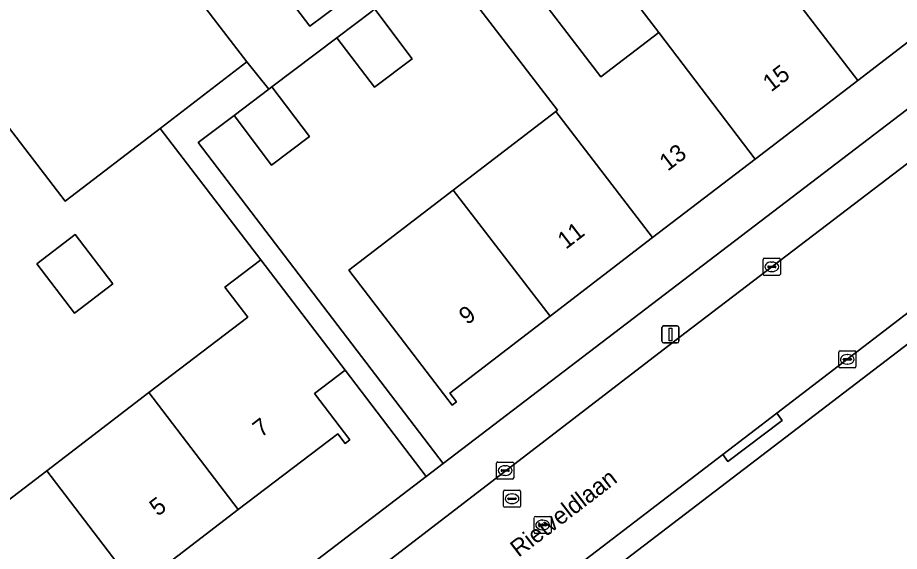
# Model space of a CAD drawing. Extents: x 159352 to 160617, y 385888 to 387323.
# Drawn here: x 160221.8 to 160273.3, y 386531.5 to 386562.7 of the extents above; entities that cross this region are included whole.
import ezdxf

# ---------------------------------------------------------------- set-up
doc = ezdxf.new("R2010")
doc.units = 0
for name, color, linetype in [('IMGEO_Erf', 7, 'Continuous'), ('IMGEO_Kolk', 7, 'Continuous'), ('IMGEO_Lichtmast', 7, 'Continuous'), ('IMGEO_Openbare_ruimte_label', 7, 'Continuous'), ('IMGEO_Pand', 7, 'Continuous'), ('IMGEO_Pand_nummerreeks', 7, 'Continuous'), ('IMGEO_Rijbaan_lokaal_open', 7, 'Continuous'), ('IMGEO_Rioolput', 7, 'Continuous'), ('IMGEO_Voetpad_open', 7, 'Continuous')]:
    doc.layers.add(name, color=color, linetype=linetype)

msp = doc.modelspace()

# ---------------------------------------------------------------- linework, layer by layer
at = {"layer": 'IMGEO_Erf'}
for points in [[(160233.898, 386546.919), (160236.007, 386548.524), (160230.121, 386556.199), (160224.579, 386551.949), (160214.609, 386564.95), (160225.217, 386573.085), (160226.882, 386570.914), (160231.27, 386574.055), (160227.457, 386578.994), (160229.971, 386580.935), (160232.485, 386582.875), (160229.625, 386586.941), (160226.723, 386584.69), (160224.958, 386586.966), (160227.861, 386589.216), (160225.017, 386592.93), (160222.114, 386590.679), (160220.35, 386592.955), (160223.253, 386595.205), (160220.408, 386598.918)], [(160280.874, 386566.065), (160268.192, 386582.619), (160260.447, 386576.685), (160262.661, 386573.783), (160260.634, 386572.237), (160258.419, 386575.14), (160253.917, 386571.711), (160252.987, 386572.931), (160251.362, 386571.692), (160248.865, 386569.788), (160248.18, 386569.265), (160255.889, 386559.212), (160259.263, 386561.799), (160257.845, 386563.658), (160263.832, 386568.249)], [(160276.704, 386563.461), (160270.897, 386559.008), (160264.902, 386554.41), (160258.907, 386549.813), (160252.911, 386545.215), (160247.057, 386540.726), (160247.451, 386540.212), (160247.194, 386540.015), (160244.151, 386543.983), (160241.143, 386547.904), (160247.254, 386552.591), (160253.25, 386557.189), (160253.341, 386557.259), (160245.628, 386567.319)], [(160242.661, 386563.172), (160244.856, 386560.273), (160242.647, 386558.602), (160240.453, 386561.501), (160236.648, 386558.622), (160238.843, 386555.723), (160236.634, 386554.052), (160234.44, 386556.951), (160232.347, 386555.366), (160246.671, 386536.612), (160280.38, 386562.359)], [(160287.021, 386553.687), (160228.049, 386508.603)], [(160217.514, 386531.618), (160223.491, 386536.184), (160229.468, 386540.749), (160235.239, 386545.157), (160233.898, 386546.919)], [(160220.584, 386516.686), (160245.678, 386535.853), (160240.933, 386542.066), (160239.15, 386540.704), (160241.218, 386537.996), (160240.938, 386537.783), (160240.506, 386538.349), (160234.691, 386533.908), (160228.714, 386529.342), (160222.737, 386524.777), (160216.941, 386520.35)]]:
    msp.add_lwpolyline(points, dxfattribs=at)
msp.add_lwpolyline([(160222.914, 386548.284), (160225.159, 386549.995), (160227.353, 386547.116), (160225.108, 386545.405)], close=True, dxfattribs=at)
at = {"layer": 'IMGEO_Kolk'}
for p, q in [((160265.372, 386547.681), (160265.372, 386548.533)), ((160265.447, 386548.607), (160266.299, 386548.607)), ((160266.373, 386548.533), (160266.373, 386547.681)), ((160265.631, 386548.101), (160265.631, 386548.113)), ((160266.069, 386548.064), (160265.671, 386548.064)), ((160265.674, 386548.15), (160266.072, 386548.15)), ((160265.86, 386548.387), (160265.885, 386548.387)), ((160266.115, 386548.113), (160266.115, 386548.101)), ((160266.299, 386547.607), (160265.447, 386547.607)), ((160265.883, 386547.827), (160265.858, 386547.827)), ((160269.784, 386542.271), (160269.784, 386543.123)), ((160269.859, 386543.197), (160270.711, 386543.197)), ((160270.272, 386542.977), (160270.297, 386542.977)), ((160270.785, 386543.123), (160270.785, 386542.271)), ((160270.043, 386542.691), (160270.043, 386542.703)), ((160270.481, 386542.654), (160270.083, 386542.654)), ((160270.086, 386542.74), (160270.484, 386542.74)), ((160270.295, 386542.417), (160270.27, 386542.417)), ((160270.527, 386542.703), (160270.527, 386542.691)), ((160270.711, 386542.197), (160269.859, 386542.197)), ((160249.861, 386536.693), (160250.713, 386536.693)), ((160249.786, 386535.767), (160249.786, 386536.619)), ((160250.045, 386536.187), (160250.045, 386536.199)), ((160250.483, 386536.15), (160250.085, 386536.15)), ((160250.088, 386536.236), (160250.486, 386536.236)), ((160250.274, 386536.473), (160250.299, 386536.473)), ((160250.529, 386536.199), (160250.529, 386536.187)), ((160250.787, 386536.619), (160250.787, 386535.767)), ((160250.713, 386535.693), (160249.861, 386535.693)), ((160250.297, 386535.913), (160250.272, 386535.913))]:
    msp.add_line(p, q, dxfattribs=at)
for points in [[(160265.372, 386547.681), (160265.372, 386548.533)], [(160265.447, 386548.607), (160266.299, 386548.607)], [(160266.373, 386548.533), (160266.373, 386547.681)], [(160266.299, 386547.607), (160265.447, 386547.607)], [(160269.784, 386542.271), (160269.784, 386543.123)], [(160269.859, 386543.197), (160270.711, 386543.197)], [(160270.785, 386543.123), (160270.785, 386542.271)], [(160270.711, 386542.197), (160269.859, 386542.197)], [(160249.861, 386536.693), (160250.713, 386536.693)], [(160249.786, 386535.767), (160249.786, 386536.619)], [(160250.787, 386536.619), (160250.787, 386535.767)], [(160250.713, 386535.693), (160249.861, 386535.693)]]:
    msp.add_lwpolyline(points, dxfattribs=at)
for centre, radius, start, end in [((160265.449, 386548.531), 0.0765, 91.552, 178.448), ((160265.449, 386548.531), 0.0765, 91.552, 178.448), ((160266.297, 386548.531), 0.0765, 1.552, 88.448), ((160266.297, 386548.531), 0.0765, 1.552, 88.448), ((160265.671, 386548.11), 0.0403, 85.8775, 175.7526), ((160265.668, 386548.1), 0.0366, 178.938, 274.7102), ((160266.072, 386548.107), 0.043, 264.8664, 352.4533), ((160266.076, 386548.112), 0.0386, 1.7309, 96.639), ((160265.449, 386547.683), 0.0765, 181.552, 268.448), ((160265.449, 386547.683), 0.0765, 181.552, 268.448), ((160266.297, 386547.683), 0.0765, 271.552, 358.448), ((160266.297, 386547.683), 0.0765, 271.552, 358.448), ((160269.861, 386543.121), 0.0765, 91.552, 178.448), ((160269.861, 386543.121), 0.0765, 91.552, 178.448), ((160270.709, 386543.121), 0.0765, 1.552, 88.448), ((160270.709, 386543.121), 0.0765, 1.552, 88.448), ((160270.083, 386542.7), 0.0403, 85.8775, 175.7526), ((160270.08, 386542.69), 0.0366, 178.938, 274.7102), ((160270.484, 386542.697), 0.043, 264.8664, 352.4533), ((160270.488, 386542.702), 0.0386, 1.7309, 96.639), ((160269.861, 386542.273), 0.0765, 181.552, 268.448), ((160269.861, 386542.273), 0.0765, 181.552, 268.448), ((160270.709, 386542.273), 0.0765, 271.552, 358.448), ((160270.709, 386542.273), 0.0765, 271.552, 358.448), ((160249.863, 386536.617), 0.0765, 91.552, 178.448), ((160249.863, 386536.617), 0.0765, 91.552, 178.448), ((160250.711, 386536.617), 0.0765, 1.552, 88.448), ((160250.711, 386536.617), 0.0765, 1.552, 88.448), ((160250.085, 386536.196), 0.0403, 85.8775, 175.7526), ((160250.082, 386536.186), 0.0366, 178.938, 274.7102), ((160250.486, 386536.193), 0.043, 264.8664, 352.4533), ((160250.49, 386536.198), 0.0386, 1.7309, 96.639), ((160249.863, 386535.769), 0.0765, 181.552, 268.448), ((160249.863, 386535.769), 0.0765, 181.552, 268.448), ((160250.711, 386535.769), 0.0765, 271.552, 358.448), ((160250.711, 386535.769), 0.0765, 271.552, 358.448)]:
    msp.add_arc(centre, radius, start, end, dxfattribs=at)
for centre, major_axis, ratio, start_param, end_param in [((160265.859, 386548.107), (-0.387, 0.002), 0.722429, 4.712389, 7.853982), ((160265.884, 386548.107), (-0.39, 0.002), 0.717154, 1.570796, 4.712389), ((160270.271, 386542.697), (-0.387, 0.002), 0.722429, 4.712389, 7.853982), ((160270.296, 386542.697), (-0.39, 0.002), 0.717154, 1.570796, 4.712389), ((160250.273, 386536.193), (-0.387, 0.002), 0.722429, 4.712389, 7.853982), ((160250.298, 386536.193), (-0.39, 0.002), 0.717154, 1.570796, 4.712389)]:
    msp.add_ellipse(centre, major_axis=major_axis, ratio=ratio, start_param=start_param, end_param=end_param, dxfattribs=at)
at = {"layer": 'IMGEO_Lichtmast'}
for p, q in [((160259.45, 386543.752), (160259.45, 386544.552)), ((160259.45, 386544.552), (160259.45, 386543.752)), ((160259.55, 386544.652), (160260.34, 386544.652)), ((160260.34, 386544.652), (160259.55, 386544.652)), ((160260.44, 386544.552), (160260.44, 386543.752)), ((160260.44, 386543.752), (160260.44, 386544.552)), ((160260.34, 386543.652), (160259.55, 386543.652)), ((160259.55, 386543.652), (160260.34, 386543.652))]:
    msp.add_line(p, q, dxfattribs=at)
msp.add_lwpolyline([(160259.87, 386544.527), (160260.02, 386544.527), (160260.02, 386543.777), (160259.87, 386543.777), (160259.87, 386544.527)], dxfattribs=at)
for centre, start, end in [((160259.55, 386544.552), 90, 180), ((160259.55, 386544.552), 90, 180), ((160260.34, 386544.552), 0, 90), ((160260.34, 386544.552), 360, 90), ((160259.55, 386543.752), 180, 270), ((160259.55, 386543.752), 180, 270), ((160260.34, 386543.752), 270, 0), ((160260.34, 386543.752), 270, 0)]:
    msp.add_arc(centre, 0.1, start, end, dxfattribs=at)
at = {"layer": 'IMGEO_Pand'}
for points in [[(160264.025, 386567.997), (160265.755, 386565.712), (160270.897, 386559.008), (160276.704, 386563.461), (160277.131, 386562.905), (160277.441, 386563.142), (160275.165, 386566.11), (160278.26, 386568.484), (160278.668, 386567.953), (160278.907, 386568.136), (160272.536, 386576.445), (160272.298, 386576.262), (160272.7, 386575.739), (160269.391, 386573.201), (160269.916, 386572.516)], [(160226.882, 386570.914), (160225.217, 386573.085), (160214.609, 386564.95), (160224.579, 386551.949), (160230.121, 386556.199), (160235.187, 386560.084)], [(160259.263, 386561.799), (160255.889, 386559.212), (160248.18, 386569.265), (160246.369, 386567.884), (160245.628, 386567.319), (160253.341, 386557.259), (160253.25, 386557.189), (160258.907, 386549.813), (160264.902, 386554.41)], [(160241.377, 386564.077), (160237.581, 386569.054), (160235.085, 386567.15), (160238.881, 386562.173)], [(160265.755, 386565.712), (160264.025, 386567.997), (160263.832, 386568.249), (160257.845, 386563.658), (160259.263, 386561.799), (160264.902, 386554.41), (160270.897, 386559.008)], [(160242.647, 386558.602), (160244.856, 386560.273), (160242.661, 386563.172), (160242.508, 386563.056), (160240.453, 386561.501)], [(160234.44, 386556.951), (160236.634, 386554.052), (160238.843, 386555.723), (160236.648, 386558.622), (160236.473, 386558.49)], [(160253.25, 386557.189), (160247.254, 386552.591), (160252.911, 386545.215), (160258.907, 386549.813)], [(160247.254, 386552.591), (160241.143, 386547.904), (160244.151, 386543.983), (160247.194, 386540.015), (160247.451, 386540.212), (160247.057, 386540.726), (160252.911, 386545.215)], [(160227.353, 386547.116), (160225.159, 386549.995), (160222.914, 386548.284), (160225.108, 386545.405)], [(160236.007, 386548.524), (160233.898, 386546.919), (160235.239, 386545.157), (160229.468, 386540.749), (160234.691, 386533.908), (160240.506, 386538.349), (160240.938, 386537.783), (160241.218, 386537.996), (160239.15, 386540.704), (160240.933, 386542.066), (160237.898, 386546.039)], [(160229.468, 386540.749), (160223.491, 386536.184), (160228.714, 386529.342), (160234.691, 386533.908)], [(160223.491, 386536.184), (160217.514, 386531.618), (160222.737, 386524.777), (160228.714, 386529.342)]]:
    msp.add_lwpolyline(points, close=True, dxfattribs=at)
at = {"layer": 'IMGEO_Rijbaan_lokaal_open'}
for points in [[(160226.882, 386570.914), (160235.187, 386560.084), (160236.473, 386558.49), (160236.648, 386558.622), (160240.453, 386561.501), (160242.508, 386563.056)], [(160241.377, 386564.077), (160238.881, 386562.173), (160235.085, 386567.15)], [(160281.2, 386559.794), (160260.866, 386544.288), (160224.287, 386516.164), (160222.514, 386514.806), (160222.305, 386514.668)], [(160263.007, 386537.124), (160266.166, 386539.543), (160280.768, 386550.728), (160284.129, 386553.302), (160285.532, 386554.377)], [(160226.766, 386509.201), (160226.94, 386509.355), (160228.686, 386510.713), (160243.74, 386522.372), (160248.543, 386526.049), (160249.49, 386526.774), (160263.007, 386537.124)]]:
    msp.add_lwpolyline(points, dxfattribs=at)
at = {"layer": 'IMGEO_Rioolput'}
for p, q in [((160250.189, 386534.118), (160250.189, 386534.97)), ((160250.264, 386535.044), (160251.116, 386535.044)), ((160250.491, 386534.587), (160250.889, 386534.587)), ((160250.677, 386534.824), (160250.702, 386534.824)), ((160251.19, 386534.97), (160251.19, 386534.118)), ((160250.448, 386534.538), (160250.448, 386534.55)), ((160250.886, 386534.501), (160250.488, 386534.501)), ((160250.7, 386534.264), (160250.675, 386534.264)), ((160250.932, 386534.55), (160250.932, 386534.538)), ((160251.116, 386534.044), (160250.264, 386534.044)), ((160251.977, 386532.586), (160251.977, 386533.438)), ((160252.052, 386533.512), (160252.904, 386533.512)), ((160252.279, 386533.055), (160252.677, 386533.055)), ((160252.465, 386533.292), (160252.49, 386533.292)), ((160252.978, 386533.438), (160252.978, 386532.586)), ((160252.236, 386533.006), (160252.236, 386533.018)), ((160252.674, 386532.969), (160252.276, 386532.969)), ((160252.488, 386532.732), (160252.463, 386532.732)), ((160252.72, 386533.018), (160252.72, 386533.006)), ((160252.904, 386532.512), (160252.052, 386532.512))]:
    msp.add_line(p, q, dxfattribs=at)
for points in [[(160250.189, 386534.118), (160250.189, 386534.97)], [(160250.264, 386535.044), (160251.116, 386535.044)], [(160251.19, 386534.97), (160251.19, 386534.118)], [(160251.116, 386534.044), (160250.264, 386534.044)], [(160251.977, 386532.586), (160251.977, 386533.438)], [(160252.052, 386533.512), (160252.904, 386533.512)], [(160252.978, 386533.438), (160252.978, 386532.586)], [(160252.904, 386532.512), (160252.052, 386532.512)]]:
    msp.add_lwpolyline(points, dxfattribs=at)
for centre, radius, start, end in [((160250.266, 386534.968), 0.0765, 91.552, 178.448), ((160250.266, 386534.968), 0.0765, 91.552, 178.448), ((160250.488, 386534.547), 0.0403, 85.8775, 175.7526), ((160250.893, 386534.549), 0.0386, 1.7309, 96.639), ((160251.114, 386534.968), 0.0765, 1.552, 88.448), ((160251.114, 386534.968), 0.0765, 1.552, 88.448), ((160250.266, 386534.12), 0.0765, 181.552, 268.448), ((160250.266, 386534.12), 0.0765, 181.552, 268.448), ((160250.485, 386534.537), 0.0366, 178.938, 274.7102), ((160250.889, 386534.544), 0.043, 264.8664, 352.4533), ((160251.114, 386534.12), 0.0765, 271.552, 358.448), ((160251.114, 386534.12), 0.0765, 271.552, 358.448), ((160252.054, 386533.436), 0.0765, 91.552, 178.448), ((160252.054, 386533.436), 0.0765, 91.552, 178.448), ((160252.276, 386533.015), 0.0403, 85.8775, 175.7526), ((160252.681, 386533.017), 0.0386, 1.7309, 96.639), ((160252.902, 386533.436), 0.0765, 1.552, 88.448), ((160252.902, 386533.436), 0.0765, 1.552, 88.448), ((160252.054, 386532.588), 0.0765, 181.552, 268.448), ((160252.054, 386532.588), 0.0765, 181.552, 268.448), ((160252.273, 386533.005), 0.0366, 178.938, 274.7102), ((160252.677, 386533.012), 0.043, 264.8664, 352.4533), ((160252.902, 386532.588), 0.0765, 271.552, 358.448), ((160252.902, 386532.588), 0.0765, 271.552, 358.448)]:
    msp.add_arc(centre, radius, start, end, dxfattribs=at)
for centre, major_axis, ratio, start_param, end_param in [((160250.676, 386534.544), (-0.387, 0.002), 0.722429, 4.712389, 7.853982), ((160250.701, 386534.544), (-0.39, 0.002), 0.717154, 1.570796, 4.712389), ((160252.464, 386533.012), (-0.387, 0.002), 0.722429, 4.712389, 7.853982), ((160252.489, 386533.012), (-0.39, 0.002), 0.717154, 1.570796, 4.712389)]:
    msp.add_ellipse(centre, major_axis=major_axis, ratio=ratio, start_param=start_param, end_param=end_param, dxfattribs=at)
at = {"layer": 'IMGEO_Voetpad_open'}
for points in [[(160280.38, 386562.359), (160246.671, 386536.612), (160245.678, 386535.853), (160220.584, 386516.686)], [(160222.305, 386514.668), (160222.514, 386514.806), (160224.287, 386516.164), (160260.866, 386544.288), (160281.2, 386559.794)], [(160285.532, 386554.377), (160284.129, 386553.302), (160284.433, 386552.906), (160281.072, 386550.332), (160280.768, 386550.728), (160266.166, 386539.543), (160266.481, 386539.126), (160263.308, 386536.726), (160263.007, 386537.124), (160249.49, 386526.774), (160248.543, 386526.049), (160248.854, 386525.641), (160244.043, 386521.975), (160243.74, 386522.372), (160228.686, 386510.713), (160226.94, 386509.355), (160226.766, 386509.201)], [(160228.049, 386508.603), (160287.021, 386553.687)]]:
    msp.add_lwpolyline(points, dxfattribs=at)
for points in [[(160234.44, 386556.951), (160236.473, 386558.49), (160235.187, 386560.084), (160230.121, 386556.199), (160236.007, 386548.524), (160237.898, 386546.039), (160240.933, 386542.066), (160245.678, 386535.853), (160246.671, 386536.612), (160232.347, 386555.366)], [(160263.007, 386537.124), (160263.308, 386536.726), (160266.481, 386539.126), (160266.166, 386539.543)]]:
    msp.add_lwpolyline(points, close=True, dxfattribs=at)

# ---------------------------------------------------------------- texts
at = {"layer": 'IMGEO_Openbare_ruimte_label'}
msp.add_text('Rietveldlaan', height=1, rotation=37.4428, dxfattribs=at).set_placement((160251.072, 386531.086))
at = {"layer": 'IMGEO_Pand_nummerreeks'}
for s, rotation, p in [('15', 37.4829, (160265.833, 386558.3)), ('13', 37.4829, (160259.79, 386553.666)), ('11', 37.483, (160253.837, 386549.101)), ('9', 37.483, (160248.07, 386544.678)), ('7', 37.3727, (160236.019, 386538.093)), ('5', 37.3727, (160229.983, 386533.483))]:
    msp.add_text(s, height=1, rotation=rotation, dxfattribs=at).set_placement(p)

doc.saveas('drawing.dxf')
